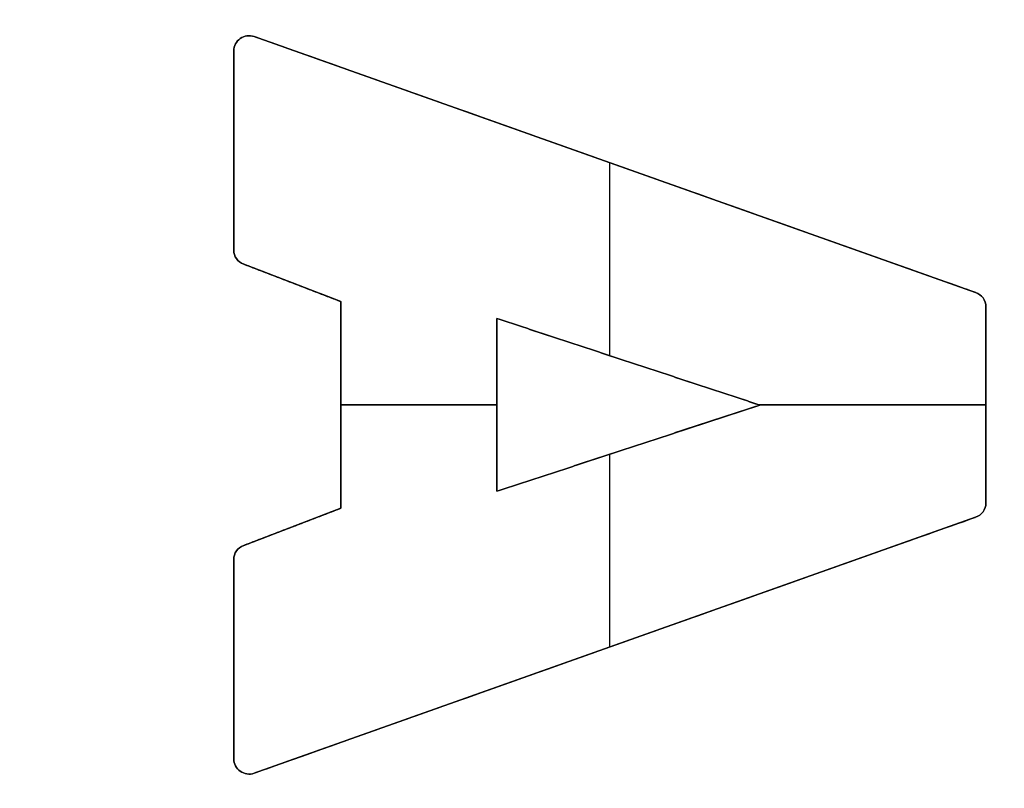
# Model space of a CAD drawing. Header units: millimetres. Extents: x -661 to 720, y -255 to 255.
# Tile 619 of 656: x -471.3 to -467.95, y -34.68 to -32.06. Entities that reach past the tile are written whole.
import ezdxf

# ---------------------------------------------------------------- set-up
doc = ezdxf.new("R2010")
doc.units = ezdxf.units.MM
doc.layers.add('Floreana 120', color=18, linetype='Continuous', true_color=0x000000)

msp = doc.modelspace()

# ---------------------------------------------------------------- linework, layer by layer
at = {"layer": 'Floreana 120', "color": 253, "true_color": 0x97aaae}
for p, q in [((-470.5032, -32.1223, -0.15), (-468.0494, -32.9931, -0.15)), ((-470.5032, -32.1223, -0.15), (-468.0494, -32.9931, -0.15)), ((-470.5727, -32.1709, -0.15), (-470.5727, -32.8489, -0.15)), ((-470.5727, -32.1709, -0.15), (-470.5727, -32.8489, -0.15)), ((-470.5727, -32.5099, -0.2), (-470.5727, -32.5099, -0.1)), ((-470.5727, -32.5099, -0.2), (-470.5727, -32.5099, -0.1)), ((-469.2936, -33.208, -0.1), (-469.2936, -32.5516, -0.1)), ((-469.2936, -33.208, -0.2), (-469.2936, -32.5516, -0.2)), ((-469.2936, -33.208, -0.2), (-469.2936, -32.5516, -0.2)), ((-469.2936, -33.208, -0.1), (-469.2936, -32.5516, -0.1)), ((-469.2763, -32.5577, -0.1), (-469.2763, -32.5577, -0.2)), ((-469.2763, -32.5577, -0.1), (-469.2763, -32.5577, -0.2)), ((-470.2081, -33.0241, -0.15), (-470.5385, -32.8968, -0.15)), ((-470.2081, -33.0241, -0.15), (-470.5385, -32.8968, -0.15)), ((-470.3733, -32.9604, -0.1), (-470.3733, -32.9604, -0.2)), ((-470.3733, -32.9604, -0.1), (-470.3733, -32.9604, -0.2)), ((-470.2081, -33.0241, -0.15), (-470.2081, -33.7271, -0.15)), ((-470.2081, -33.0241, -0.15), (-470.2081, -33.7271, -0.15)), ((-468.0144, -33.7098, -0.15), (-468.0144, -33.0416, -0.15)), ((-468.0144, -33.7098, -0.15), (-468.0144, -33.0416, -0.15)), ((-469.6774, -33.6693, -0.15), (-469.6774, -33.0816, -0.15)), ((-469.6774, -33.6693, -0.15), (-469.6774, -33.0816, -0.15)), ((-468.7835, -33.376, -0.15), (-469.6774, -33.0816, -0.15)), ((-468.7835, -33.376, -0.15), (-469.6774, -33.0816, -0.15)), ((-469.2304, -33.2288, -0.1), (-469.2304, -33.2288, -0.2)), ((-469.2304, -33.2288, -0.1), (-469.2304, -33.2288, -0.2)), ((-470.2081, -33.3754, -0.1), (-469.6774, -33.3754, -0.1)), ((-469.6774, -33.3754, -0.2), (-470.2081, -33.3754, -0.2)), ((-469.6774, -33.3754, -0.2), (-470.2081, -33.3754, -0.2)), ((-470.2081, -33.3754, -0.1), (-469.6774, -33.3754, -0.1)), ((-470.2081, -33.3756, -0.2), (-470.2081, -33.3756, -0.1)), ((-470.2081, -33.3756, -0.2), (-470.2081, -33.3756, -0.1)), ((-469.6774, -33.3755, -0.2), (-469.6774, -33.3755, -0.1)), ((-469.6774, -33.3755, -0.2), (-469.6774, -33.3755, -0.1)), ((-469.6774, -33.6693, -0.15), (-468.7835, -33.376, -0.15)), ((-469.6774, -33.6693, -0.15), (-468.7835, -33.376, -0.15)), ((-468.7854, -33.3754, -0.1), (-468.0144, -33.3754, -0.1)), ((-468.0144, -33.3754, -0.2), (-468.7854, -33.3754, -0.2)), ((-468.0144, -33.3754, -0.2), (-468.7854, -33.3754, -0.2)), ((-468.7854, -33.3754, -0.1), (-468.0144, -33.3754, -0.1)), ((-468.0144, -33.3757, -0.2), (-468.0144, -33.3757, -0.1)), ((-468.0144, -33.3757, -0.2), (-468.0144, -33.3757, -0.1)), ((-469.2304, -33.5227, -0.1), (-469.2304, -33.5227, -0.2)), ((-469.2304, -33.5227, -0.1), (-469.2304, -33.5227, -0.2)), ((-469.2936, -34.1992, -0.1), (-469.2936, -33.5434, -0.1)), ((-469.2936, -34.1992, -0.2), (-469.2936, -33.5434, -0.2)), ((-469.2936, -34.1992, -0.2), (-469.2936, -33.5434, -0.2)), ((-469.2936, -34.1992, -0.1), (-469.2936, -33.5434, -0.1)), ((-470.5385, -33.8537, -0.15), (-470.2081, -33.7271, -0.15)), ((-470.5385, -33.8537, -0.15), (-470.2081, -33.7271, -0.15)), ((-468.0494, -33.7577, -0.15), (-470.5032, -34.6285, -0.15)), ((-468.0494, -33.7577, -0.15), (-470.5032, -34.6285, -0.15)), ((-470.3733, -33.7904, -0.1), (-470.3733, -33.7904, -0.2)), ((-470.3733, -33.7904, -0.1), (-470.3733, -33.7904, -0.2)), ((-470.5727, -33.9021, -0.15), (-470.5727, -34.5801, -0.15)), ((-470.5727, -33.9021, -0.15), (-470.5727, -34.5801, -0.15)), ((-469.2763, -34.1931, -0.1), (-469.2763, -34.1931, -0.2)), ((-469.2763, -34.1931, -0.1), (-469.2763, -34.1931, -0.2)), ((-470.5727, -34.2411, -0.2), (-470.5727, -34.2411, -0.1)), ((-470.5727, -34.2411, -0.2), (-470.5727, -34.2411, -0.1))]:
    msp.add_line(p, q, dxfattribs=at)
at = {"layer": 'Floreana 120', "color": 250, "true_color": 0x282421}
for points, knots in [([(-652.0296, -251, 10), (-475.5296, -251, 10), (-299.0296, -251, 10), (-294.0296, -251, 10), (-294.0296, -246, 10), (-294.0296, 0, 10), (-294.0296, 246, 10), (-294.0296, 251, 10), (-299.0296, 251, 10), (-475.5296, 251, 10), (-652.0296, 251, 10), (-657.0296, 251, 10), (-657.0296, 246, 10), (-657.0296, 0, 10), (-657.0296, -246, 10), (-657.0296, -251, 10), (-652.0296, -251, 10)], [0, 0, 0, 353, 353, 363, 363, 855, 855, 865, 865, 1218, 1218, 1228, 1228, 1720, 1720, 1730, 1730, 1730]), ([(-294.0296, 246), (-294.0296, 0), (-294.0296, -246), (-294.0296, -251), (-299.0296, -251), (-475.5296, -251), (-652.0296, -251), (-657.0296, -251), (-657.0296, -246), (-657.0296, 0), (-657.0296, 246), (-657.0296, 251), (-652.0296, 251), (-475.5296, 251), (-299.0296, 251), (-294.0296, 251), (-294.0296, 246)], [0, 0, 0, 492, 492, 502, 502, 855, 855, 865, 865, 1357, 1357, 1367, 1367, 1720, 1720, 1730, 1730, 1730])]:
    msp.add_rational_spline(points, [1, 1, 1, 0.707106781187, 1, 1, 1, 0.707106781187, 1, 1, 1, 0.707106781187, 1, 1, 1, 0.707106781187, 1], degree=2, knots=knots, dxfattribs=at)
at = {"layer": 'Floreana 120', "color": 253, "true_color": 0x97aaae}
for points in [[(-482.5296, -39.5), (-475.5296, -39.5), (-468.5296, -39.5), (-465.5296, -39.5), (-465.5296, -36.5), (-465.5296, 0), (-465.5296, 36.5), (-465.5296, 39.5), (-468.5296, 39.5), (-475.5296, 39.5), (-482.5296, 39.5), (-485.5296, 39.5), (-485.5296, 36.5), (-485.5296, 0), (-485.5296, -36.5), (-485.5296, -39.5), (-482.5296, -39.5)], [(-468.5296, -39.5, -0.1), (-475.5296, -39.5, -0.1), (-482.5296, -39.5, -0.1), (-485.5296, -39.5, -0.1), (-485.5296, -36.5, -0.1), (-485.5296, 0, -0.1), (-485.5296, 36.5, -0.1), (-485.5296, 39.5, -0.1), (-482.5296, 39.5, -0.1), (-475.5296, 39.5, -0.1), (-468.5296, 39.5, -0.1), (-465.5296, 39.5, -0.1), (-465.5296, 36.5, -0.1), (-465.5296, 0, -0.1), (-465.5296, -36.5, -0.1), (-465.5296, -39.5, -0.1), (-468.5296, -39.5, -0.1)]]:
    msp.add_rational_spline(points, [1, 1, 1, 0.707106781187, 1, 1, 1, 0.707106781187, 1, 1, 1, 0.707106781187, 1, 1, 1, 0.707106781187, 1], degree=2, knots=[0, 0, 0, 14, 14, 20, 20, 93, 93, 99, 99, 113, 113, 119, 119, 192, 192, 198, 198, 198], dxfattribs=at)
for points, knots in [([(-468.0494, -32.9931, -0.1), (-468.8673, -32.7028, -0.1), (-469.6852, -32.4126, -0.1), (-470.5032, -32.1223, -0.1), (-470.5195, -32.1163, -0.1), (-470.5367, -32.1201, -0.1), (-470.5509, -32.129, -0.1), (-470.564, -32.1385, -0.1), (-470.5727, -32.1542, -0.1), (-470.5727, -32.1709, -0.1), (-470.5727, -32.3969, -0.1), (-470.5727, -32.6229, -0.1), (-470.5727, -32.8489, -0.1), (-470.5727, -32.8704, -0.1), (-470.5597, -32.8885, -0.1), (-470.5385, -32.8968, -0.1), (-470.4283, -32.9392, -0.1), (-470.3182, -32.9816, -0.1), (-470.2081, -33.0241, -0.1), (-470.2081, -33.2584, -0.1), (-470.2081, -33.4927, -0.1), (-470.2081, -33.7271, -0.1), (-470.3182, -33.7693, -0.1), (-470.4283, -33.8115, -0.1), (-470.5385, -33.8537, -0.1), (-470.5597, -33.8614, -0.1), (-470.5727, -33.8802, -0.1), (-470.5727, -33.9021, -0.1), (-470.5727, -34.1281, -0.1), (-470.5727, -34.3541, -0.1), (-470.5727, -34.5801, -0.1), (-470.5727, -34.5962, -0.1), (-470.564, -34.6124, -0.1), (-470.5509, -34.6216, -0.1), (-470.5367, -34.6319, -0.1), (-470.5195, -34.6345, -0.1), (-470.5032, -34.6285, -0.1), (-469.6852, -34.3382, -0.1), (-468.8673, -34.048, -0.1), (-468.0494, -33.7577, -0.1), (-468.0285, -33.7506, -0.1), (-468.0144, -33.7308, -0.1), (-468.0144, -33.7098, -0.1), (-468.0144, -33.4871, -0.1), (-468.0144, -33.2644, -0.1), (-468.0144, -33.0416, -0.1), (-468.0144, -33.0199, -0.1), (-468.0285, -32.9998, -0.1), (-468.0494, -32.9931, -0.1)], [0, 0, 0, 0, 2.603689, 2.603689, 2.603689, 2.655491, 2.655491, 2.655491, 2.706328, 2.706328, 2.706328, 3.384324, 3.384324, 3.384324, 3.450926, 3.450926, 3.450926, 3.804987, 3.804987, 3.804987, 4.507959, 4.507959, 4.507959, 4.861772, 4.861772, 4.861772, 4.929098, 4.929098, 4.929098, 5.607093, 5.607093, 5.607093, 5.657667, 5.657667, 5.657667, 5.710027, 5.710027, 5.710027, 8.313716, 8.313716, 8.313716, 8.381067, 8.381067, 8.381067, 9.049244, 9.049244, 9.049244, 9.117457, 9.117457, 9.117457, 9.117457]), ([(-468.0494, -32.9931, -0.2), (-468.0285, -32.9998, -0.2), (-468.0144, -33.0199, -0.2), (-468.0144, -33.0416, -0.2), (-468.0144, -33.2644, -0.2), (-468.0144, -33.4871, -0.2), (-468.0144, -33.7098, -0.2), (-468.0144, -33.7308, -0.2), (-468.0285, -33.7506, -0.2), (-468.0494, -33.7577, -0.2), (-468.0494, -33.7577, -0.2), (-470.5031, -34.6285, -0.2), (-470.5032, -34.6285, -0.2), (-470.5195, -34.6345, -0.2), (-470.5367, -34.6319, -0.2), (-470.5509, -34.6216, -0.2), (-470.564, -34.6124, -0.2), (-470.5727, -34.5962, -0.2), (-470.5727, -34.5801, -0.2), (-470.5727, -34.3541, -0.2), (-470.5727, -34.1281, -0.2), (-470.5727, -33.9021, -0.2), (-470.5727, -33.8802, -0.2), (-470.5597, -33.8614, -0.2), (-470.5385, -33.8537, -0.2), (-470.5385, -33.8537, -0.2), (-470.2081, -33.7271, -0.2), (-470.2081, -33.7271, -0.2), (-470.2081, -33.7271, -0.2), (-470.2081, -33.727, -0.2), (-470.2081, -33.727, -0.2), (-470.2081, -33.4927, -0.2), (-470.2081, -33.2584, -0.2), (-470.2081, -33.0241, -0.2), (-470.2081, -33.0241, -0.2), (-470.2081, -33.0241, -0.2), (-470.2081, -33.0241, -0.2), (-470.2081, -33.0241, -0.2), (-470.5385, -32.8968, -0.2), (-470.5385, -32.8968, -0.2), (-470.5597, -32.8885, -0.2), (-470.5727, -32.8704, -0.2), (-470.5727, -32.8489, -0.2), (-470.5727, -32.6229, -0.2), (-470.5727, -32.3969, -0.2), (-470.5727, -32.1709, -0.2), (-470.5727, -32.1542, -0.2), (-470.564, -32.1385, -0.2), (-470.5509, -32.129, -0.2), (-470.5367, -32.1201, -0.2), (-470.5195, -32.1163, -0.2), (-470.5032, -32.1223, -0.2), (-470.5031, -32.1223, -0.2), (-468.0494, -32.9931, -0.2), (-468.0494, -32.9931, -0.2)], [0, 0, 0, 0, 0.068214, 0.068214, 0.068214, 0.73639, 0.73639, 0.73639, 0.803736, 0.803736, 0.803736, 3.407429, 3.407429, 3.407429, 3.459789, 3.459789, 3.459789, 3.510363, 3.510363, 3.510363, 4.188358, 4.188358, 4.188358, 4.255679, 4.255679, 4.255679, 4.609489, 4.609489, 4.609489, 4.609521, 4.609521, 4.609521, 5.312473, 5.312473, 5.312473, 5.312481, 5.312481, 5.312481, 5.666534, 5.666534, 5.666534, 5.733137, 5.733137, 5.733137, 6.411132, 6.411132, 6.411132, 6.461969, 6.461969, 6.461969, 6.513766, 6.513766, 6.513766, 9.11746, 9.11746, 9.11746, 9.11746]), ([(-468.0494, -32.9931, -0.2), (-468.0285, -32.9998, -0.2), (-468.0144, -33.0199, -0.2), (-468.0144, -33.0416, -0.2), (-468.0144, -33.2644, -0.2), (-468.0144, -33.4871, -0.2), (-468.0144, -33.7098, -0.2), (-468.0144, -33.7308, -0.2), (-468.0285, -33.7506, -0.2), (-468.0494, -33.7577, -0.2), (-468.0494, -33.7577, -0.2), (-470.5031, -34.6285, -0.2), (-470.5032, -34.6285, -0.2), (-470.5195, -34.6345, -0.2), (-470.5367, -34.6319, -0.2), (-470.5509, -34.6216, -0.2), (-470.564, -34.6124, -0.2), (-470.5727, -34.5962, -0.2), (-470.5727, -34.5801, -0.2), (-470.5727, -34.3541, -0.2), (-470.5727, -34.1281, -0.2), (-470.5727, -33.9021, -0.2), (-470.5727, -33.8802, -0.2), (-470.5597, -33.8614, -0.2), (-470.5385, -33.8537, -0.2), (-470.5385, -33.8537, -0.2), (-470.2081, -33.7271, -0.2), (-470.2081, -33.7271, -0.2), (-470.2081, -33.7271, -0.2), (-470.2081, -33.727, -0.2), (-470.2081, -33.727, -0.2), (-470.2081, -33.4927, -0.2), (-470.2081, -33.2584, -0.2), (-470.2081, -33.0241, -0.2), (-470.2081, -33.0241, -0.2), (-470.2081, -33.0241, -0.2), (-470.2081, -33.0241, -0.2), (-470.2081, -33.0241, -0.2), (-470.5385, -32.8968, -0.2), (-470.5385, -32.8968, -0.2), (-470.5597, -32.8885, -0.2), (-470.5727, -32.8704, -0.2), (-470.5727, -32.8489, -0.2), (-470.5727, -32.6229, -0.2), (-470.5727, -32.3969, -0.2), (-470.5727, -32.1709, -0.2), (-470.5727, -32.1542, -0.2), (-470.564, -32.1385, -0.2), (-470.5509, -32.129, -0.2), (-470.5367, -32.1201, -0.2), (-470.5195, -32.1163, -0.2), (-470.5032, -32.1223, -0.2), (-470.5031, -32.1223, -0.2), (-468.0494, -32.9931, -0.2), (-468.0494, -32.9931, -0.2)], [0, 0, 0, 0, 0.068214, 0.068214, 0.068214, 0.73639, 0.73639, 0.73639, 0.803736, 0.803736, 0.803736, 3.407429, 3.407429, 3.407429, 3.459789, 3.459789, 3.459789, 3.510363, 3.510363, 3.510363, 4.188358, 4.188358, 4.188358, 4.255679, 4.255679, 4.255679, 4.609489, 4.609489, 4.609489, 4.609521, 4.609521, 4.609521, 5.312473, 5.312473, 5.312473, 5.312481, 5.312481, 5.312481, 5.666534, 5.666534, 5.666534, 5.733137, 5.733137, 5.733137, 6.411132, 6.411132, 6.411132, 6.461969, 6.461969, 6.461969, 6.513766, 6.513766, 6.513766, 9.11746, 9.11746, 9.11746, 9.11746]), ([(-468.0494, -32.9931, -0.1), (-468.8673, -32.7028, -0.1), (-469.6852, -32.4126, -0.1), (-470.5032, -32.1223, -0.1), (-470.5195, -32.1163, -0.1), (-470.5367, -32.1201, -0.1), (-470.5509, -32.129, -0.1), (-470.564, -32.1385, -0.1), (-470.5727, -32.1542, -0.1), (-470.5727, -32.1709, -0.1), (-470.5727, -32.3969, -0.1), (-470.5727, -32.6229, -0.1), (-470.5727, -32.8489, -0.1), (-470.5727, -32.8704, -0.1), (-470.5597, -32.8885, -0.1), (-470.5385, -32.8968, -0.1), (-470.4283, -32.9392, -0.1), (-470.3182, -32.9816, -0.1), (-470.2081, -33.0241, -0.1), (-470.2081, -33.2584, -0.1), (-470.2081, -33.4927, -0.1), (-470.2081, -33.7271, -0.1), (-470.3182, -33.7693, -0.1), (-470.4283, -33.8115, -0.1), (-470.5385, -33.8537, -0.1), (-470.5597, -33.8614, -0.1), (-470.5727, -33.8802, -0.1), (-470.5727, -33.9021, -0.1), (-470.5727, -34.1281, -0.1), (-470.5727, -34.3541, -0.1), (-470.5727, -34.5801, -0.1), (-470.5727, -34.5962, -0.1), (-470.564, -34.6124, -0.1), (-470.5509, -34.6216, -0.1), (-470.5367, -34.6319, -0.1), (-470.5195, -34.6345, -0.1), (-470.5032, -34.6285, -0.1), (-469.6852, -34.3382, -0.1), (-468.8673, -34.048, -0.1), (-468.0494, -33.7577, -0.1), (-468.0285, -33.7506, -0.1), (-468.0144, -33.7308, -0.1), (-468.0144, -33.7098, -0.1), (-468.0144, -33.4871, -0.1), (-468.0144, -33.2644, -0.1), (-468.0144, -33.0416, -0.1), (-468.0144, -33.0199, -0.1), (-468.0285, -32.9998, -0.1), (-468.0494, -32.9931, -0.1)], [0, 0, 0, 0, 2.603689, 2.603689, 2.603689, 2.655491, 2.655491, 2.655491, 2.706328, 2.706328, 2.706328, 3.384324, 3.384324, 3.384324, 3.450926, 3.450926, 3.450926, 3.804987, 3.804987, 3.804987, 4.507959, 4.507959, 4.507959, 4.861772, 4.861772, 4.861772, 4.929098, 4.929098, 4.929098, 5.607093, 5.607093, 5.607093, 5.657667, 5.657667, 5.657667, 5.710027, 5.710027, 5.710027, 8.313716, 8.313716, 8.313716, 8.381067, 8.381067, 8.381067, 9.049244, 9.049244, 9.049244, 9.117457, 9.117457, 9.117457, 9.117457])]:
    msp.add_open_spline(points, degree=3, knots=knots, dxfattribs=at)
for points, degree in [([(-470.5032, -32.1223, -0.2), (-470.5195, -32.1163, -0.2), (-470.5367, -32.1201, -0.2), (-470.5509, -32.129, -0.2)], 3), ([(-470.5509, -32.129, -0.1), (-470.5367, -32.1201, -0.1), (-470.5195, -32.1163, -0.1), (-470.5032, -32.1223, -0.1)], 3), ([(-470.5032, -32.1223, -0.15), (-470.5195, -32.1163, -0.15), (-470.5367, -32.1201, -0.15), (-470.5509, -32.129, -0.15)], 3), ([(-470.5032, -32.1223, -0.2), (-470.5195, -32.1163, -0.2), (-470.5367, -32.1201, -0.2), (-470.5509, -32.129, -0.2)], 3), ([(-470.5509, -32.129, -0.1), (-470.5367, -32.1201, -0.1), (-470.5195, -32.1163, -0.1), (-470.5032, -32.1223, -0.1)], 3), ([(-470.5032, -32.1223, -0.15), (-470.5195, -32.1163, -0.15), (-470.5367, -32.1201, -0.15), (-470.5509, -32.129, -0.15)], 3), ([(-470.5509, -32.129, -0.2), (-470.564, -32.1385, -0.2), (-470.5727, -32.1542, -0.2), (-470.5727, -32.1709, -0.2)], 3), ([(-470.5727, -32.1709, -0.1), (-470.5727, -32.1542, -0.1), (-470.564, -32.1385, -0.1), (-470.5509, -32.129, -0.1)], 3), ([(-470.5509, -32.129, -0.15), (-470.564, -32.1385, -0.15), (-470.5727, -32.1542, -0.15), (-470.5727, -32.1709, -0.15)], 3), ([(-470.5509, -32.129, -0.2), (-470.564, -32.1385, -0.2), (-470.5727, -32.1542, -0.2), (-470.5727, -32.1709, -0.2)], 3), ([(-470.5727, -32.1709, -0.1), (-470.5727, -32.1542, -0.1), (-470.564, -32.1385, -0.1), (-470.5509, -32.129, -0.1)], 3), ([(-470.5509, -32.129, -0.15), (-470.564, -32.1385, -0.15), (-470.5727, -32.1542, -0.15), (-470.5727, -32.1709, -0.15)], 3), ([(-470.5667, -32.1473, -0.1), (-470.5667, -32.1473, -0.15), (-470.5667, -32.1473, -0.2)], 2), ([(-470.5667, -32.1473, -0.1), (-470.5667, -32.1473, -0.15), (-470.5667, -32.1473, -0.2)], 2), ([(-470.5509, -32.129, -0.1), (-470.5509, -32.129, -0.15), (-470.5509, -32.129, -0.2)], 2), ([(-470.5509, -32.129, -0.2), (-470.5509, -32.129, -0.15), (-470.5509, -32.129, -0.1)], 2), ([(-470.5509, -32.129, -0.1), (-470.5509, -32.129, -0.15), (-470.5509, -32.129, -0.2)], 2), ([(-470.5509, -32.129, -0.2), (-470.5509, -32.129, -0.15), (-470.5509, -32.129, -0.1)], 2), ([(-470.5278, -32.1201, -0.1), (-470.5278, -32.1201, -0.15), (-470.5278, -32.1201, -0.2)], 2), ([(-470.5278, -32.1201, -0.1), (-470.5278, -32.1201, -0.15), (-470.5278, -32.1201, -0.2)], 2), ([(-470.5032, -32.1223, -0.1), (-470.5032, -32.1223, -0.15), (-470.5032, -32.1223, -0.2)], 2), ([(-470.5032, -32.1223, -0.1), (-470.5032, -32.1223, -0.15), (-470.5032, -32.1223, -0.2)], 2), ([(-468.0494, -32.9931, -0.2), (-469.2763, -32.5577, -0.2), (-470.5032, -32.1223, -0.2)], 2), ([(-470.5032, -32.1223, -0.2), (-470.5032, -32.1223, -0.15), (-470.5032, -32.1223, -0.1)], 2), ([(-470.5032, -32.1223, -0.1), (-469.2763, -32.5577, -0.1), (-468.0494, -32.9931, -0.1)], 2), ([(-468.0494, -32.9931, -0.2), (-469.2763, -32.5577, -0.2), (-470.5032, -32.1223, -0.2)], 2), ([(-470.5032, -32.1223, -0.2), (-470.5032, -32.1223, -0.15), (-470.5032, -32.1223, -0.1)], 2), ([(-470.5032, -32.1223, -0.1), (-469.2763, -32.5577, -0.1), (-468.0494, -32.9931, -0.1)], 2), ([(-470.5727, -32.1709, -0.2), (-470.5727, -32.1709, -0.15), (-470.5727, -32.1709, -0.1)], 2), ([(-470.5727, -32.1709, -0.2), (-470.5727, -32.1709, -0.15), (-470.5727, -32.1709, -0.1)], 2), ([(-470.5727, -32.8489, -0.1), (-470.5727, -32.5099, -0.1), (-470.5727, -32.1709, -0.1)], 2), ([(-470.5727, -32.1709, -0.1), (-470.5727, -32.1709, -0.15), (-470.5727, -32.1709, -0.2)], 2), ([(-470.5727, -32.1709, -0.2), (-470.5727, -32.5099, -0.2), (-470.5727, -32.8489, -0.2)], 2), ([(-470.5727, -32.8489, -0.1), (-470.5727, -32.5099, -0.1), (-470.5727, -32.1709, -0.1)], 2), ([(-470.5727, -32.1709, -0.1), (-470.5727, -32.1709, -0.15), (-470.5727, -32.1709, -0.2)], 2), ([(-470.5727, -32.1709, -0.2), (-470.5727, -32.5099, -0.2), (-470.5727, -32.8489, -0.2)], 2), ([(-470.5727, -32.8489, -0.1), (-470.5727, -32.8489, -0.15), (-470.5727, -32.8489, -0.2)], 2), ([(-470.5727, -32.8489, -0.2), (-470.5727, -32.8704, -0.2), (-470.5597, -32.8885, -0.2), (-470.5385, -32.8968, -0.2)], 3), ([(-470.5385, -32.8968, -0.1), (-470.5597, -32.8885, -0.1), (-470.5727, -32.8704, -0.1), (-470.5727, -32.8489, -0.1)], 3), ([(-470.5727, -32.8489, -0.15), (-470.5727, -32.8704, -0.15), (-470.5597, -32.8885, -0.15), (-470.5385, -32.8968, -0.15)], 3), ([(-470.5727, -32.8489, -0.1), (-470.5727, -32.8489, -0.15), (-470.5727, -32.8489, -0.2)], 2), ([(-470.5727, -32.8489, -0.2), (-470.5727, -32.8704, -0.2), (-470.5597, -32.8885, -0.2), (-470.5385, -32.8968, -0.2)], 3), ([(-470.5385, -32.8968, -0.1), (-470.5597, -32.8885, -0.1), (-470.5727, -32.8704, -0.1), (-470.5727, -32.8489, -0.1)], 3), ([(-470.5727, -32.8489, -0.15), (-470.5727, -32.8704, -0.15), (-470.5597, -32.8885, -0.15), (-470.5385, -32.8968, -0.15)], 3), ([(-470.5727, -32.8489, -0.2), (-470.5727, -32.8489, -0.15), (-470.5727, -32.8489, -0.1)], 2), ([(-470.5727, -32.8489, -0.2), (-470.5727, -32.8489, -0.15), (-470.5727, -32.8489, -0.1)], 2), ([(-470.5635, -32.8778, -0.1), (-470.5635, -32.8778, -0.15), (-470.5635, -32.8778, -0.2)], 2), ([(-470.5635, -32.8778, -0.1), (-470.5635, -32.8778, -0.15), (-470.5635, -32.8778, -0.2)], 2), ([(-470.5385, -32.8968, -0.2), (-470.5385, -32.8968, -0.15), (-470.5385, -32.8968, -0.1)], 2), ([(-470.5385, -32.8968, -0.2), (-470.3733, -32.9604, -0.2), (-470.2081, -33.0241, -0.2)], 2), ([(-470.2081, -33.0241, -0.1), (-470.3733, -32.9604, -0.1), (-470.5385, -32.8968, -0.1)], 2), ([(-470.5385, -32.8968, -0.1), (-470.5385, -32.8968, -0.15), (-470.5385, -32.8968, -0.2)], 2), ([(-470.5385, -32.8968, -0.2), (-470.3733, -32.9604, -0.2), (-470.2081, -33.0241, -0.2)], 2), ([(-470.2081, -33.0241, -0.1), (-470.3733, -32.9604, -0.1), (-470.5385, -32.8968, -0.1)], 2), ([(-470.5385, -32.8968, -0.1), (-470.5385, -32.8968, -0.15), (-470.5385, -32.8968, -0.2)], 2), ([(-470.5385, -32.8968, -0.2), (-470.5385, -32.8968, -0.15), (-470.5385, -32.8968, -0.1)], 2), ([(-468.0144, -33.0416, -0.2), (-468.0144, -33.0199, -0.2), (-468.0285, -32.9998, -0.2), (-468.0494, -32.9931, -0.2)], 3), ([(-468.0494, -32.9931, -0.2), (-468.0494, -32.9931, -0.15), (-468.0494, -32.9931, -0.1)], 2), ([(-468.0494, -32.9931, -0.1), (-468.0285, -32.9998, -0.1), (-468.0144, -33.0199, -0.1), (-468.0144, -33.0416, -0.1)], 3), ([(-468.0494, -32.9931, -0.1), (-468.0494, -32.9931, -0.15), (-468.0494, -32.9931, -0.2)], 2), ([(-468.0144, -33.0416, -0.15), (-468.0144, -33.0199, -0.15), (-468.0285, -32.9998, -0.15), (-468.0494, -32.9931, -0.15)], 3), ([(-468.0494, -32.9931, -0.1), (-468.0494, -32.9931, -0.15), (-468.0494, -32.9931, -0.2)], 2), ([(-468.0494, -32.9931, -0.1), (-468.0494, -32.9931, -0.15), (-468.0494, -32.9931, -0.2)], 2), ([(-468.0144, -33.0416, -0.2), (-468.0144, -33.0199, -0.2), (-468.0285, -32.9998, -0.2), (-468.0494, -32.9931, -0.2)], 3), ([(-468.0494, -32.9931, -0.2), (-468.0494, -32.9931, -0.15), (-468.0494, -32.9931, -0.1)], 2), ([(-468.0494, -32.9931, -0.1), (-468.0285, -32.9998, -0.1), (-468.0144, -33.0199, -0.1), (-468.0144, -33.0416, -0.1)], 3), ([(-468.0494, -32.9931, -0.1), (-468.0494, -32.9931, -0.15), (-468.0494, -32.9931, -0.2)], 2), ([(-468.0144, -33.0416, -0.15), (-468.0144, -33.0199, -0.15), (-468.0285, -32.9998, -0.15), (-468.0494, -32.9931, -0.15)], 3), ([(-470.2081, -33.0241, -0.2), (-470.2081, -33.0241, -0.15), (-470.2081, -33.0241, -0.1)], 2), ([(-470.2081, -33.0241, -0.2), (-470.2081, -33.0241, -0.15), (-470.2081, -33.0241, -0.1)], 2), ([(-470.2081, -33.7271, -0.1), (-470.2081, -33.3756, -0.1), (-470.2081, -33.0241, -0.1)], 2), ([(-470.2081, -33.0241, -0.1), (-470.2081, -33.0241, -0.15), (-470.2081, -33.0241, -0.2)], 2), ([(-470.2081, -33.0241, -0.2), (-470.2081, -33.3756, -0.2), (-470.2081, -33.7271, -0.2)], 2), ([(-470.2081, -33.7271, -0.1), (-470.2081, -33.3756, -0.1), (-470.2081, -33.0241, -0.1)], 2), ([(-470.2081, -33.0241, -0.1), (-470.2081, -33.0241, -0.15), (-470.2081, -33.0241, -0.2)], 2), ([(-470.2081, -33.0241, -0.2), (-470.2081, -33.3756, -0.2), (-470.2081, -33.7271, -0.2)], 2), ([(-468.0144, -33.0416, -0.1), (-468.0144, -33.0416, -0.15), (-468.0144, -33.0416, -0.2)], 2), ([(-468.0144, -33.0416, -0.1), (-468.0144, -33.3757, -0.1), (-468.0144, -33.7098, -0.1)], 2), ([(-468.0144, -33.7098, -0.2), (-468.0144, -33.3757, -0.2), (-468.0144, -33.0416, -0.2)], 2), ([(-468.0144, -33.0416, -0.2), (-468.0144, -33.0416, -0.15), (-468.0144, -33.0416, -0.1)], 2), ([(-468.0144, -33.0416, -0.1), (-468.0144, -33.0416, -0.15), (-468.0144, -33.0416, -0.2)], 2), ([(-468.0144, -33.0416, -0.1), (-468.0144, -33.3757, -0.1), (-468.0144, -33.7098, -0.1)], 2), ([(-468.0144, -33.7098, -0.2), (-468.0144, -33.3757, -0.2), (-468.0144, -33.0416, -0.2)], 2), ([(-468.0144, -33.0416, -0.2), (-468.0144, -33.0416, -0.15), (-468.0144, -33.0416, -0.1)], 2), ([(-469.6774, -33.6693, -0.1), (-469.6774, -33.3755, -0.1), (-469.6774, -33.0816, -0.1)], 2), ([(-469.6774, -33.0816, -0.1), (-469.2304, -33.2288, -0.1), (-468.7835, -33.376, -0.1)], 2), ([(-469.6774, -33.6693, -0.2), (-469.6774, -33.3755, -0.2), (-469.6774, -33.0816, -0.2)], 2), ([(-469.6774, -33.0816, -0.2), (-469.6774, -33.0816, -0.15), (-469.6774, -33.0816, -0.1)], 2), ([(-469.6774, -33.0816, -0.1), (-469.6774, -33.3755, -0.1), (-469.6774, -33.6693, -0.1)], 2), ([(-468.7835, -33.376, -0.2), (-469.2304, -33.2288, -0.2), (-469.6774, -33.0816, -0.2)], 2), ([(-469.6774, -33.0816, -0.2), (-469.6774, -33.3755, -0.2), (-469.6774, -33.6693, -0.2)], 2), ([(-469.6774, -33.6693, -0.2), (-469.6774, -33.3755, -0.2), (-469.6774, -33.0816, -0.2)], 2), ([(-469.6774, -33.0816, -0.2), (-469.6774, -33.0816, -0.15), (-469.6774, -33.0816, -0.1)], 2), ([(-469.6774, -33.0816, -0.1), (-469.6774, -33.3755, -0.1), (-469.6774, -33.6693, -0.1)], 2), ([(-468.7835, -33.376, -0.2), (-469.2304, -33.2288, -0.2), (-469.6774, -33.0816, -0.2)], 2), ([(-469.6774, -33.0816, -0.2), (-469.6774, -33.3755, -0.2), (-469.6774, -33.6693, -0.2)], 2), ([(-469.6774, -33.6693, -0.1), (-469.6774, -33.3755, -0.1), (-469.6774, -33.0816, -0.1)], 2), ([(-469.6774, -33.0816, -0.1), (-469.2304, -33.2288, -0.1), (-468.7835, -33.376, -0.1)], 2), ([(-469.6774, -33.0816, -0.1), (-469.6774, -33.0816, -0.15), (-469.6774, -33.0816, -0.2)], 2), ([(-469.6774, -33.0816, -0.2), (-469.2304, -33.2288, -0.2), (-468.7835, -33.376, -0.2)], 2), ([(-468.7835, -33.376, -0.1), (-469.2304, -33.2288, -0.1), (-469.6774, -33.0816, -0.1)], 2), ([(-469.6774, -33.0816, -0.1), (-469.6774, -33.0816, -0.15), (-469.6774, -33.0816, -0.2)], 2), ([(-469.6774, -33.0816, -0.2), (-469.2304, -33.2288, -0.2), (-468.7835, -33.376, -0.2)], 2), ([(-468.7835, -33.376, -0.1), (-469.2304, -33.2288, -0.1), (-469.6774, -33.0816, -0.1)], 2), ([(-468.7835, -33.376, -0.1), (-469.2304, -33.5227, -0.1), (-469.6774, -33.6693, -0.1)], 2), ([(-468.7835, -33.376, -0.2), (-469.2304, -33.5227, -0.2), (-469.6774, -33.6693, -0.2)], 2), ([(-469.6774, -33.6693, -0.1), (-469.2304, -33.5227, -0.1), (-468.7835, -33.376, -0.1)], 2), ([(-469.6774, -33.6693, -0.2), (-469.2304, -33.5227, -0.2), (-468.7835, -33.376, -0.2)], 2), ([(-469.6774, -33.6693, -0.2), (-469.2304, -33.5227, -0.2), (-468.7835, -33.376, -0.2)], 2), ([(-468.7835, -33.376, -0.2), (-469.2304, -33.5227, -0.2), (-469.6774, -33.6693, -0.2)], 2), ([(-469.6774, -33.6693, -0.1), (-469.2304, -33.5227, -0.1), (-468.7835, -33.376, -0.1)], 2), ([(-468.7835, -33.376, -0.1), (-469.2304, -33.5227, -0.1), (-469.6774, -33.6693, -0.1)], 2), ([(-468.7835, -33.376, -0.1), (-468.7835, -33.376, -0.15), (-468.7835, -33.376, -0.2)], 2), ([(-468.7835, -33.376, -0.1), (-468.7835, -33.376, -0.15), (-468.7835, -33.376, -0.2)], 2), ([(-468.7835, -33.376, -0.2), (-468.7835, -33.376, -0.15), (-468.7835, -33.376, -0.1)], 2), ([(-468.7835, -33.376, -0.2), (-468.7835, -33.376, -0.15), (-468.7835, -33.376, -0.1)], 2), ([(-469.6774, -33.6693, -0.2), (-469.6774, -33.6693, -0.15), (-469.6774, -33.6693, -0.1)], 2), ([(-469.6774, -33.6693, -0.1), (-469.6774, -33.6693, -0.15), (-469.6774, -33.6693, -0.2)], 2), ([(-469.6774, -33.6693, -0.1), (-469.6774, -33.6693, -0.15), (-469.6774, -33.6693, -0.2)], 2), ([(-469.6774, -33.6693, -0.2), (-469.6774, -33.6693, -0.15), (-469.6774, -33.6693, -0.1)], 2), ([(-468.0494, -33.7577, -0.2), (-468.0285, -33.7506, -0.2), (-468.0144, -33.7308, -0.2), (-468.0144, -33.7098, -0.2)], 3), ([(-468.0144, -33.7098, -0.1), (-468.0144, -33.7308, -0.1), (-468.0285, -33.7506, -0.1), (-468.0494, -33.7577, -0.1)], 3), ([(-468.0494, -33.7577, -0.15), (-468.0285, -33.7506, -0.15), (-468.0144, -33.7308, -0.15), (-468.0144, -33.7098, -0.15)], 3), ([(-468.0494, -33.7577, -0.2), (-468.0285, -33.7506, -0.2), (-468.0144, -33.7308, -0.2), (-468.0144, -33.7098, -0.2)], 3), ([(-468.0144, -33.7098, -0.1), (-468.0144, -33.7308, -0.1), (-468.0285, -33.7506, -0.1), (-468.0494, -33.7577, -0.1)], 3), ([(-468.0494, -33.7577, -0.15), (-468.0285, -33.7506, -0.15), (-468.0144, -33.7308, -0.15), (-468.0144, -33.7098, -0.15)], 3), ([(-468.0144, -33.7098, -0.2), (-468.0144, -33.7098, -0.15), (-468.0144, -33.7098, -0.1)], 2), ([(-468.0144, -33.7098, -0.2), (-468.0144, -33.7098, -0.15), (-468.0144, -33.7098, -0.1)], 2), ([(-468.0144, -33.7098, -0.1), (-468.0144, -33.7098, -0.15), (-468.0144, -33.7098, -0.2)], 2), ([(-468.0144, -33.7098, -0.1), (-468.0144, -33.7098, -0.15), (-468.0144, -33.7098, -0.2)], 2), ([(-470.2081, -33.7271, -0.2), (-470.3733, -33.7904, -0.2), (-470.5385, -33.8537, -0.2)], 2), ([(-470.5385, -33.8537, -0.1), (-470.3733, -33.7904, -0.1), (-470.2081, -33.7271, -0.1)], 2), ([(-470.2081, -33.7271, -0.2), (-470.3733, -33.7904, -0.2), (-470.5385, -33.8537, -0.2)], 2), ([(-470.5385, -33.8537, -0.1), (-470.3733, -33.7904, -0.1), (-470.2081, -33.7271, -0.1)], 2), ([(-470.5032, -34.6285, -0.2), (-469.2763, -34.1931, -0.2), (-468.0494, -33.7577, -0.2)], 2), ([(-468.0494, -33.7577, -0.1), (-469.2763, -34.1931, -0.1), (-470.5032, -34.6285, -0.1)], 2), ([(-470.5032, -34.6285, -0.2), (-469.2763, -34.1931, -0.2), (-468.0494, -33.7577, -0.2)], 2), ([(-468.0494, -33.7577, -0.1), (-469.2763, -34.1931, -0.1), (-470.5032, -34.6285, -0.1)], 2), ([(-470.2081, -33.7271, -0.1), (-470.2081, -33.7271, -0.15), (-470.2081, -33.7271, -0.2)], 2), ([(-470.2081, -33.7271, -0.1), (-470.2081, -33.7271, -0.15), (-470.2081, -33.7271, -0.2)], 2), ([(-470.2081, -33.7271, -0.2), (-470.2081, -33.7271, -0.15), (-470.2081, -33.7271, -0.1)], 2), ([(-470.2081, -33.7271, -0.2), (-470.2081, -33.7271, -0.15), (-470.2081, -33.7271, -0.1)], 2), ([(-468.0494, -33.7577, -0.2), (-468.0494, -33.7577, -0.15), (-468.0494, -33.7577, -0.1)], 2), ([(-468.0494, -33.7577, -0.1), (-468.0494, -33.7577, -0.15), (-468.0494, -33.7577, -0.2)], 2), ([(-468.0494, -33.7577, -0.1), (-468.0494, -33.7577, -0.15), (-468.0494, -33.7577, -0.2)], 2), ([(-468.0494, -33.7577, -0.2), (-468.0494, -33.7577, -0.15), (-468.0494, -33.7577, -0.1)], 2), ([(-468.0241, -33.739, -0.1), (-468.0241, -33.739, -0.15), (-468.0241, -33.739, -0.2)], 2), ([(-468.0241, -33.739, -0.1), (-468.0241, -33.739, -0.15), (-468.0241, -33.739, -0.2)], 2), ([(-470.5385, -33.8537, -0.2), (-470.5597, -33.8614, -0.2), (-470.5727, -33.8802, -0.2), (-470.5727, -33.9021, -0.2)], 3), ([(-470.5727, -33.9021, -0.1), (-470.5727, -33.8802, -0.1), (-470.5597, -33.8614, -0.1), (-470.5385, -33.8537, -0.1)], 3), ([(-470.5385, -33.8537, -0.15), (-470.5597, -33.8614, -0.15), (-470.5727, -33.8802, -0.15), (-470.5727, -33.9021, -0.15)], 3), ([(-470.5385, -33.8537, -0.2), (-470.5597, -33.8614, -0.2), (-470.5727, -33.8802, -0.2), (-470.5727, -33.9021, -0.2)], 3), ([(-470.5727, -33.9021, -0.1), (-470.5727, -33.8802, -0.1), (-470.5597, -33.8614, -0.1), (-470.5385, -33.8537, -0.1)], 3), ([(-470.5385, -33.8537, -0.15), (-470.5597, -33.8614, -0.15), (-470.5727, -33.8802, -0.15), (-470.5727, -33.9021, -0.15)], 3), ([(-470.5385, -33.8537, -0.1), (-470.5385, -33.8537, -0.15), (-470.5385, -33.8537, -0.2)], 2), ([(-470.5385, -33.8537, -0.1), (-470.5385, -33.8537, -0.15), (-470.5385, -33.8537, -0.2)], 2), ([(-470.5385, -33.8537, -0.2), (-470.5385, -33.8537, -0.15), (-470.5385, -33.8537, -0.1)], 2), ([(-470.5385, -33.8537, -0.2), (-470.5385, -33.8537, -0.15), (-470.5385, -33.8537, -0.1)], 2), ([(-470.5635, -33.8726, -0.1), (-470.5635, -33.8726, -0.15), (-470.5635, -33.8726, -0.2)], 2), ([(-470.5635, -33.8726, -0.1), (-470.5635, -33.8726, -0.15), (-470.5635, -33.8726, -0.2)], 2), ([(-470.5727, -33.9021, -0.2), (-470.5727, -33.9021, -0.15), (-470.5727, -33.9021, -0.1)], 2), ([(-470.5727, -34.5801, -0.1), (-470.5727, -34.2411, -0.1), (-470.5727, -33.9021, -0.1)], 2), ([(-470.5727, -33.9021, -0.1), (-470.5727, -33.9021, -0.15), (-470.5727, -33.9021, -0.2)], 2), ([(-470.5727, -33.9021, -0.2), (-470.5727, -34.2411, -0.2), (-470.5727, -34.5801, -0.2)], 2), ([(-470.5727, -33.9021, -0.2), (-470.5727, -33.9021, -0.15), (-470.5727, -33.9021, -0.1)], 2), ([(-470.5727, -34.5801, -0.1), (-470.5727, -34.2411, -0.1), (-470.5727, -33.9021, -0.1)], 2), ([(-470.5727, -33.9021, -0.1), (-470.5727, -33.9021, -0.15), (-470.5727, -33.9021, -0.2)], 2), ([(-470.5727, -33.9021, -0.2), (-470.5727, -34.2411, -0.2), (-470.5727, -34.5801, -0.2)], 2), ([(-470.5727, -34.5801, -0.2), (-470.5727, -34.5801, -0.15), (-470.5727, -34.5801, -0.1)], 2), ([(-470.5727, -34.5801, -0.1), (-470.5727, -34.5801, -0.15), (-470.5727, -34.5801, -0.2)], 2), ([(-470.5727, -34.5801, -0.2), (-470.5727, -34.5962, -0.2), (-470.564, -34.6124, -0.2), (-470.5509, -34.6216, -0.2)], 3), ([(-470.5509, -34.6216, -0.1), (-470.564, -34.6124, -0.1), (-470.5727, -34.5962, -0.1), (-470.5727, -34.5801, -0.1)], 3), ([(-470.5727, -34.5801, -0.15), (-470.5727, -34.5962, -0.15), (-470.564, -34.6124, -0.15), (-470.5509, -34.6216, -0.15)], 3), ([(-470.5727, -34.5801, -0.2), (-470.5727, -34.5801, -0.15), (-470.5727, -34.5801, -0.1)], 2), ([(-470.5727, -34.5801, -0.1), (-470.5727, -34.5801, -0.15), (-470.5727, -34.5801, -0.2)], 2), ([(-470.5727, -34.5801, -0.2), (-470.5727, -34.5962, -0.2), (-470.564, -34.6124, -0.2), (-470.5509, -34.6216, -0.2)], 3), ([(-470.5509, -34.6216, -0.1), (-470.564, -34.6124, -0.1), (-470.5727, -34.5962, -0.1), (-470.5727, -34.5801, -0.1)], 3), ([(-470.5727, -34.5801, -0.15), (-470.5727, -34.5962, -0.15), (-470.564, -34.6124, -0.15), (-470.5509, -34.6216, -0.15)], 3), ([(-470.5667, -34.6035, -0.1), (-470.5667, -34.6035, -0.15), (-470.5667, -34.6035, -0.2)], 2), ([(-470.5667, -34.6035, -0.1), (-470.5667, -34.6035, -0.15), (-470.5667, -34.6035, -0.2)], 2), ([(-470.5509, -34.6216, -0.1), (-470.5509, -34.6216, -0.15), (-470.5509, -34.6216, -0.2)], 2), ([(-470.5509, -34.6216, -0.2), (-470.5367, -34.6319, -0.2), (-470.5195, -34.6345, -0.2), (-470.5032, -34.6285, -0.2)], 3), ([(-470.5032, -34.6285, -0.1), (-470.5195, -34.6345, -0.1), (-470.5367, -34.6319, -0.1), (-470.5509, -34.6216, -0.1)], 3), ([(-470.5509, -34.6216, -0.15), (-470.5367, -34.6319, -0.15), (-470.5195, -34.6345, -0.15), (-470.5032, -34.6285, -0.15)], 3), ([(-470.5509, -34.6216, -0.1), (-470.5509, -34.6216, -0.15), (-470.5509, -34.6216, -0.2)], 2), ([(-470.5509, -34.6216, -0.2), (-470.5367, -34.6319, -0.2), (-470.5195, -34.6345, -0.2), (-470.5032, -34.6285, -0.2)], 3), ([(-470.5032, -34.6285, -0.1), (-470.5195, -34.6345, -0.1), (-470.5367, -34.6319, -0.1), (-470.5509, -34.6216, -0.1)], 3), ([(-470.5509, -34.6216, -0.15), (-470.5367, -34.6319, -0.15), (-470.5195, -34.6345, -0.15), (-470.5032, -34.6285, -0.15)], 3), ([(-470.5509, -34.6216, -0.2), (-470.5509, -34.6216, -0.15), (-470.5509, -34.6216, -0.1)], 2), ([(-470.5509, -34.6216, -0.2), (-470.5509, -34.6216, -0.15), (-470.5509, -34.6216, -0.1)], 2), ([(-470.5032, -34.6285, -0.2), (-470.5032, -34.6285, -0.15), (-470.5032, -34.6285, -0.1)], 2), ([(-470.5032, -34.6285, -0.1), (-470.5032, -34.6285, -0.15), (-470.5032, -34.6285, -0.2)], 2), ([(-470.5032, -34.6285, -0.2), (-470.5032, -34.6285, -0.15), (-470.5032, -34.6285, -0.1)], 2), ([(-470.5032, -34.6285, -0.1), (-470.5032, -34.6285, -0.15), (-470.5032, -34.6285, -0.2)], 2), ([(-470.5278, -34.6312, -0.1), (-470.5278, -34.6312, -0.15), (-470.5278, -34.6312, -0.2)], 2), ([(-470.5278, -34.6312, -0.1), (-470.5278, -34.6312, -0.15), (-470.5278, -34.6312, -0.2)], 2)]:
    msp.add_open_spline(points, degree=degree, dxfattribs=at)

doc.saveas('drawing.dxf')
